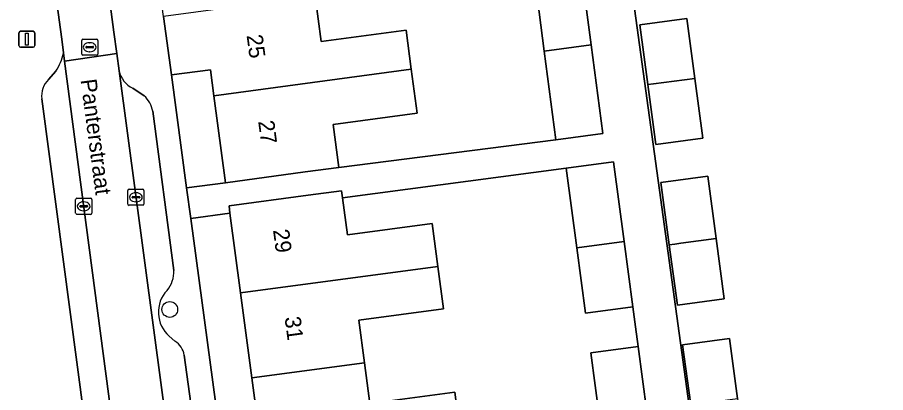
# Model space of a CAD drawing. Extents: x 163147 to 163550, y 380933 to 381639.
# Drawn here: x 163395 to 163449.2, y 381413.5 to 381436.9 of the extents above; entities that cross this region are included whole.
import ezdxf

# ---------------------------------------------------------------- set-up
doc = ezdxf.new("R2010")
doc.units = 0
for name, color, linetype in [('IMGEO_Boom', 7, 'Continuous'), ('IMGEO_Erf', 7, 'Continuous'), ('IMGEO_Kolk', 7, 'Continuous'), ('IMGEO_Lichtmast', 7, 'Continuous'), ('IMGEO_Openbare_ruimte_label', 7, 'Continuous'), ('IMGEO_Pand', 7, 'Continuous'), ('IMGEO_Pand_nummerreeks', 7, 'Continuous'), ('IMGEO_Parkeervlak_open', 7, 'Continuous'), ('IMGEO_Rijbaan_lokaal_open', 7, 'Continuous'), ('IMGEO_Rioolput', 7, 'Continuous'), ('IMGEO_Voetpad_open', 7, 'Continuous')]:
    doc.layers.add(name, color=color, linetype=linetype)

msp = doc.modelspace()

# ---------------------------------------------------------------- linework, layer by layer
at = {"layer": 'IMGEO_Boom'}
msp.add_circle((163404.493, 381418.724), 0.489, dxfattribs=at)
at = {"layer": 'IMGEO_Erf'}
for points in [[(163452.493, 381450.557), (163435.219, 381448.391), (163432.641, 381448.046), (163432.294, 381447.999), (163432.106, 381447.974), (163432.721, 381443.105), (163438.61, 381400.319), (163441.596, 381377.783), (163442.021, 381377.839), (163445.139, 381378.255), (163461.983, 381380.414)], [(163413.559, 381438.282), (163413.943, 381435.435), (163419.239, 381436.149), (163419.568, 381433.706), (163419.937, 381430.971), (163414.69, 381430.264), (163415.052, 381427.584), (163428.595, 381429.307), (163427.868, 381434.828), (163427.33, 381438.907)], [(163431.321, 381411.951), (163430.777, 381416.014), (163433.729, 381416.407), (163433.562, 381417.651), (163433.396, 381418.893), (163430.444, 381418.5), (163429.899, 381422.563), (163429.232, 381427.535), (163415.271, 381425.682), (163415.576, 381423.386), (163420.873, 381424.089), (163421.228, 381421.409), (163421.579, 381418.764), (163416.289, 381418.063), (163416.643, 381415.398), (163416.979, 381412.864), (163422.279, 381413.567), (163422.647, 381410.796)]]:
    msp.add_lwpolyline(points, dxfattribs=at)
for points in [[(163437.256, 381433.139), (163437.753, 381429.415), (163434.831, 381429.023), (163434.333, 381432.748), (163433.834, 381436.485), (163436.756, 381436.877)], [(163407.249, 381432.04), (163407.029, 381433.676), (163404.594, 381433.348), (163405.542, 381426.303), (163407.978, 381426.631)], [(163439.093, 381419.383), (163436.172, 381418.991), (163435.668, 381422.762), (163435.149, 381426.646), (163438.071, 381427.037), (163438.589, 381423.153)], [(163411.022, 381403.847), (163410.318, 381409.154), (163409.613, 381414.462), (163408.909, 381419.77), (163408.25, 381424.737), (163405.797, 381424.407), (163411.479, 381382.181), (163413.854, 381382.502), (163413.134, 381387.927), (163412.43, 381393.234), (163411.726, 381398.54)], [(163439.923, 381413.164), (163440.427, 381409.389), (163437.508, 381408.998), (163437.004, 381412.772), (163436.502, 381416.529), (163439.422, 381416.92)]]:
    msp.add_lwpolyline(points, close=True, dxfattribs=at)
at = {"layer": 'IMGEO_Kolk'}
for p, q in [((163401.876, 381425.294), (163401.876, 381426.146)), ((163401.951, 381426.22), (163402.803, 381426.22)), ((163402.364, 381426), (163402.389, 381426)), ((163402.877, 381426.146), (163402.877, 381425.294)), ((163398.618, 381424.732), (163398.618, 381425.584)), ((163398.693, 381425.658), (163399.545, 381425.658)), ((163399.106, 381425.438), (163399.131, 381425.438)), ((163399.619, 381425.584), (163399.619, 381424.732)), ((163402.135, 381425.714), (163402.135, 381425.726)), ((163402.573, 381425.677), (163402.175, 381425.677)), ((163402.178, 381425.763), (163402.576, 381425.763)), ((163402.387, 381425.44), (163402.362, 381425.44)), ((163402.619, 381425.726), (163402.619, 381425.714)), ((163398.877, 381425.152), (163398.877, 381425.164)), ((163399.315, 381425.115), (163398.917, 381425.115)), ((163398.92, 381425.201), (163399.318, 381425.201)), ((163399.129, 381424.878), (163399.104, 381424.878)), ((163399.361, 381425.164), (163399.361, 381425.152)), ((163402.803, 381425.22), (163401.951, 381425.22)), ((163399.545, 381424.658), (163398.693, 381424.658))]:
    msp.add_line(p, q, dxfattribs=at)
for points in [[(163401.876, 381425.294), (163401.876, 381426.146)], [(163401.951, 381426.22), (163402.803, 381426.22)], [(163402.877, 381426.146), (163402.877, 381425.294)], [(163398.618, 381424.732), (163398.618, 381425.584)], [(163398.693, 381425.658), (163399.545, 381425.658)], [(163399.619, 381425.584), (163399.619, 381424.732)], [(163402.803, 381425.22), (163401.951, 381425.22)], [(163399.545, 381424.658), (163398.693, 381424.658)]]:
    msp.add_lwpolyline(points, dxfattribs=at)
for centre, radius, start, end in [((163401.953, 381426.144), 0.0765, 91.552, 178.448), ((163401.953, 381426.144), 0.0765, 91.552, 178.448), ((163402.801, 381426.144), 0.0765, 1.552, 88.448), ((163402.801, 381426.144), 0.0765, 1.552, 88.448), ((163398.695, 381425.582), 0.0765, 91.552, 178.448), ((163398.695, 381425.582), 0.0765, 91.552, 178.448), ((163399.543, 381425.582), 0.0765, 1.552, 88.448), ((163399.543, 381425.582), 0.0765, 1.552, 88.448), ((163402.175, 381425.723), 0.0403, 85.8775, 175.7526), ((163402.172, 381425.713), 0.0366, 178.938, 274.7102), ((163402.576, 381425.72), 0.043, 264.8664, 352.4533), ((163402.58, 381425.725), 0.0386, 1.7309, 96.639), ((163398.917, 381425.161), 0.0403, 85.8775, 175.7526), ((163398.914, 381425.151), 0.0366, 178.938, 274.7102), ((163399.318, 381425.158), 0.043, 264.8664, 352.4533), ((163399.322, 381425.163), 0.0386, 1.7309, 96.639), ((163401.953, 381425.296), 0.0765, 181.552, 268.448), ((163401.953, 381425.296), 0.0765, 181.552, 268.448), ((163402.801, 381425.296), 0.0765, 271.552, 358.448), ((163402.801, 381425.296), 0.0765, 271.552, 358.448), ((163398.695, 381424.734), 0.0765, 181.552, 268.448), ((163398.695, 381424.734), 0.0765, 181.552, 268.448), ((163399.543, 381424.734), 0.0765, 271.552, 358.448), ((163399.543, 381424.734), 0.0765, 271.552, 358.448)]:
    msp.add_arc(centre, radius, start, end, dxfattribs=at)
for centre, major_axis, ratio, start_param, end_param in [((163402.363, 381425.72), (-0.387, 0.002), 0.722429, 4.712389, 7.853982), ((163402.388, 381425.72), (-0.39, 0.002), 0.717154, 1.570796, 4.712389), ((163399.105, 381425.158), (-0.387, 0.002), 0.722429, 4.712389, 7.853982), ((163399.13, 381425.158), (-0.39, 0.002), 0.717154, 1.570796, 4.712389)]:
    msp.add_ellipse(centre, major_axis=major_axis, ratio=ratio, start_param=start_param, end_param=end_param, dxfattribs=at)
at = {"layer": 'IMGEO_Lichtmast'}
for p, q in [((163395.075, 381435.178), (163395.075, 381435.978)), ((163395.075, 381435.978), (163395.075, 381435.178)), ((163395.175, 381436.078), (163395.965, 381436.078)), ((163395.965, 381436.078), (163395.175, 381436.078)), ((163396.065, 381435.978), (163396.065, 381435.178)), ((163396.065, 381435.178), (163396.065, 381435.978)), ((163395.965, 381435.078), (163395.175, 381435.078)), ((163395.175, 381435.078), (163395.965, 381435.078))]:
    msp.add_line(p, q, dxfattribs=at)
msp.add_lwpolyline([(163395.495, 381435.953), (163395.645, 381435.953), (163395.645, 381435.203), (163395.495, 381435.203), (163395.495, 381435.953)], dxfattribs=at)
for centre, start, end in [((163395.175, 381435.978), 90, 180), ((163395.175, 381435.978), 90, 180), ((163395.965, 381435.978), 0, 90), ((163395.965, 381435.978), 360, 90), ((163395.175, 381435.178), 180, 270), ((163395.175, 381435.178), 180, 270), ((163395.965, 381435.178), 270, 0), ((163395.965, 381435.178), 270, 0)]:
    msp.add_arc(centre, 0.1, start, end, dxfattribs=at)
at = {"layer": 'IMGEO_Pand'}
for points in [[(163430.256, 381439.303), (163427.33, 381438.907), (163427.868, 381434.828), (163430.793, 381435.224)], [(163419.568, 381433.706), (163419.239, 381436.149), (163413.943, 381435.435), (163413.559, 381438.282), (163404.101, 381437.004), (163404.594, 381433.348), (163407.029, 381433.676), (163407.249, 381432.04)], [(163434.333, 381432.748), (163434.679, 381432.794), (163437.256, 381433.139), (163436.756, 381436.877), (163433.834, 381436.485)], [(163430.793, 381435.224), (163427.868, 381434.828), (163428.595, 381429.307), (163431.522, 381429.693)], [(163419.568, 381433.706), (163407.249, 381432.04), (163407.978, 381426.631), (163412.934, 381427.299), (163415.052, 381427.584), (163414.69, 381430.264), (163419.937, 381430.971)], [(163437.256, 381433.139), (163434.679, 381432.794), (163434.333, 381432.748), (163434.831, 381429.023), (163437.753, 381429.415)], [(163429.899, 381422.563), (163432.851, 381422.955), (163432.184, 381427.931), (163429.232, 381427.535)], [(163435.668, 381422.762), (163436.013, 381422.808), (163436.382, 381422.857), (163438.589, 381423.153), (163438.071, 381427.037), (163435.149, 381426.646)], [(163415.271, 381425.682), (163415.212, 381426.128), (163413.134, 381425.852), (163408.189, 381425.197), (163408.25, 381424.737), (163408.909, 381419.77), (163421.228, 381421.409), (163420.873, 381424.089), (163415.576, 381423.386)], [(163432.851, 381422.955), (163429.899, 381422.563), (163430.444, 381418.5), (163433.396, 381418.893)], [(163438.589, 381423.153), (163436.382, 381422.857), (163436.013, 381422.808), (163435.668, 381422.762), (163436.172, 381418.991), (163439.093, 381419.383)], [(163408.909, 381419.77), (163409.613, 381414.462), (163416.643, 381415.398), (163416.289, 381418.063), (163421.579, 381418.764), (163421.228, 381421.409)], [(163437.004, 381412.772), (163437.348, 381412.818), (163437.929, 381412.896), (163439.923, 381413.164), (163439.422, 381416.92), (163436.502, 381416.529)], [(163433.729, 381416.407), (163430.777, 381416.014), (163431.321, 381411.951), (163434.274, 381412.344)], [(163422.647, 381410.796), (163422.279, 381413.567), (163416.979, 381412.864), (163416.643, 381415.398), (163409.613, 381414.462), (163410.318, 381409.154)]]:
    msp.add_lwpolyline(points, close=True, dxfattribs=at)
at = {"layer": 'IMGEO_Parkeervlak_open'}
for points in [[(163397.929, 381434.214), (163397.862, 381434.723)], [(163406.059, 381372.796), (163401.805, 381404.936), (163401.195, 381409.545), (163397.929, 381434.214)], [(163397.386, 381433.589), (163396.927, 381433.071)], [(163401.335, 381433.603), (163404.502, 381409.98), (163405.119, 381405.371), (163408.974, 381376.615)], [(163402.89, 381432.054), (163402.181, 381432.527)], [(163396.502, 381431.854), (163404.026, 381375.407)], [(163404.747, 381421.165), (163403.432, 381431.087)], [(163404.817, 381416.746), (163404.463, 381417.065)], [(163407.526, 381400.342), (163405.397, 381415.88)]]:
    msp.add_lwpolyline(points, dxfattribs=at)
for centre, radius, start, end in [((163394.354, 381435.528), 3.599, 327.3918, 347.0674), ((163402.844, 381433.919), 1.542, 191.8203, 244.5318), ((163397.991, 381432.017), 1.498, 135.2568, 186.2428), ((163401.781, 381430.797), 1.677, 9.9663, 48.5746), ((163402.897, 381421.091), 1.851, 320.369, 2.2961), ((163405.74, 381418.554), 1.962, 136.2584, 229.376), ((163404.123, 381415.654), 1.294, 10.0685, 57.5556)]:
    msp.add_arc(centre, radius, start, end, dxfattribs=at)
at = {"layer": 'IMGEO_Rijbaan_lokaal_open'}
for points in [[(163400.646, 381438.752), (163397.305, 381438.279), (163397.368, 381438.071), (163397.436, 381437.845), (163397.745, 381435.583), (163397.862, 381434.723), (163397.929, 381434.214), (163401.189, 381434.693), (163401.01, 381436.026), (163400.732, 381438.101)], [(163401.195, 381409.545), (163404.502, 381409.98), (163401.335, 381433.603), (163401.189, 381434.693), (163397.929, 381434.214)]]:
    msp.add_lwpolyline(points, close=True, dxfattribs=at)
at = {"layer": 'IMGEO_Rioolput'}
for p, q in [((163398.993, 381434.655), (163398.993, 381435.507)), ((163399.068, 381435.581), (163399.92, 381435.581)), ((163399.481, 381435.361), (163399.506, 381435.361)), ((163399.994, 381435.507), (163399.994, 381434.655)), ((163399.252, 381435.075), (163399.252, 381435.087)), ((163399.69, 381435.038), (163399.292, 381435.038)), ((163399.295, 381435.124), (163399.693, 381435.124)), ((163399.504, 381434.801), (163399.479, 381434.801)), ((163399.736, 381435.087), (163399.736, 381435.075)), ((163399.92, 381434.581), (163399.068, 381434.581))]:
    msp.add_line(p, q, dxfattribs=at)
for points in [[(163398.993, 381434.655), (163398.993, 381435.507)], [(163399.068, 381435.581), (163399.92, 381435.581)], [(163399.994, 381435.507), (163399.994, 381434.655)], [(163399.92, 381434.581), (163399.068, 381434.581)]]:
    msp.add_lwpolyline(points, dxfattribs=at)
for centre, radius, start, end in [((163399.07, 381435.505), 0.0765, 91.552, 178.448), ((163399.07, 381435.505), 0.0765, 91.552, 178.448), ((163399.918, 381435.505), 0.0765, 1.552, 88.448), ((163399.918, 381435.505), 0.0765, 1.552, 88.448), ((163399.07, 381434.657), 0.0765, 181.552, 268.448), ((163399.07, 381434.657), 0.0765, 181.552, 268.448), ((163399.292, 381435.084), 0.0403, 85.8775, 175.7526), ((163399.289, 381435.074), 0.0366, 178.938, 274.7102), ((163399.693, 381435.081), 0.043, 264.8664, 352.4533), ((163399.697, 381435.086), 0.0386, 1.7309, 96.639), ((163399.918, 381434.657), 0.0765, 271.552, 358.448), ((163399.918, 381434.657), 0.0765, 271.552, 358.448)]:
    msp.add_arc(centre, radius, start, end, dxfattribs=at)
for centre, major_axis, ratio, start_param, end_param in [((163399.48, 381435.081), (-0.387, 0.002), 0.722429, 4.712389, 7.853982), ((163399.505, 381435.081), (-0.39, 0.002), 0.717154, 1.570796, 4.712389)]:
    msp.add_ellipse(centre, major_axis=major_axis, ratio=ratio, start_param=start_param, end_param=end_param, dxfattribs=at)
at = {"layer": 'IMGEO_Voetpad_open'}
for points in [[(163405.797, 381424.407), (163405.542, 381426.303), (163404.594, 381433.348), (163404.101, 381437.004), (163403.587, 381440.818), (163404.163, 381440.896), (163403.964, 381442.372), (163403.25, 381447.664), (163402.537, 381452.957), (163402.332, 381454.476), (163401.757, 381454.399), (163401.249, 381458.17), (163400.746, 381461.902), (163396.932, 381490.11), (163393.804, 381490.754), (163394.076, 381488.632)], [(163461.983, 381380.414), (163445.139, 381378.255), (163442.021, 381377.839), (163441.596, 381377.783), (163438.61, 381400.319), (163432.721, 381443.105), (163432.106, 381447.974), (163432.294, 381447.999), (163432.641, 381448.046), (163435.219, 381448.391), (163452.493, 381450.557)], [(163430.256, 381439.303), (163430.793, 381435.224), (163431.522, 381429.693), (163428.595, 381429.307), (163415.052, 381427.584), (163412.934, 381427.299), (163407.978, 381426.631), (163405.542, 381426.303), (163405.797, 381424.407), (163408.25, 381424.737), (163408.189, 381425.197), (163413.134, 381425.852), (163415.212, 381426.128), (163415.271, 381425.682), (163429.232, 381427.535), (163432.184, 381427.931), (163432.851, 381422.955), (163433.396, 381418.893), (163433.562, 381417.651), (163433.729, 381416.407), (163434.274, 381412.344)], [(163397.862, 381434.723), (163397.745, 381435.583), (163397.436, 381437.845), (163397.368, 381438.071), (163397.305, 381438.279)], [(163400.732, 381438.101), (163401.01, 381436.026), (163401.189, 381434.693), (163401.335, 381433.603)], [(163396.927, 381433.071), (163397.386, 381433.589)], [(163402.181, 381432.527), (163402.89, 381432.054)], [(163404.026, 381375.407), (163396.502, 381431.854)], [(163403.432, 381431.087), (163404.747, 381421.165)], [(163411.479, 381382.181), (163405.797, 381424.407)], [(163404.463, 381417.065), (163404.817, 381416.746)], [(163405.397, 381415.88), (163407.526, 381400.342)]]:
    msp.add_lwpolyline(points, dxfattribs=at)
for centre, radius, start, end in [((163394.354, 381435.528), 3.599, 327.3918, 347.0674), ((163402.844, 381433.919), 1.542, 191.8203, 244.5318), ((163397.991, 381432.017), 1.498, 135.2568, 186.2428), ((163401.781, 381430.797), 1.677, 9.9663, 48.5746), ((163402.897, 381421.091), 1.851, 320.369, 2.2961), ((163405.74, 381418.554), 1.962, 136.2584, 229.376), ((163404.123, 381415.654), 1.294, 10.0685, 57.5556)]:
    msp.add_arc(centre, radius, start, end, dxfattribs=at)

# ---------------------------------------------------------------- texts
at = {"layer": 'IMGEO_Openbare_ruimte_label'}
msp.add_text('Panterstraat', height=1, rotation=277.4734, dxfattribs=at).set_placement((163398.922, 381433.043))
at = {"layer": 'IMGEO_Pand_nummerreeks'}
for s, rotation, p in [('25', 277.6719, (163409.284, 381435.812)), ('27', 277.6719, (163410.005, 381430.462)), ('29', 277.5571, (163410.933, 381423.679)), ('31', 277.5582, (163411.656, 381418.23))]:
    msp.add_text(s, height=1, rotation=rotation, dxfattribs=at).set_placement(p)

doc.saveas('drawing.dxf')
